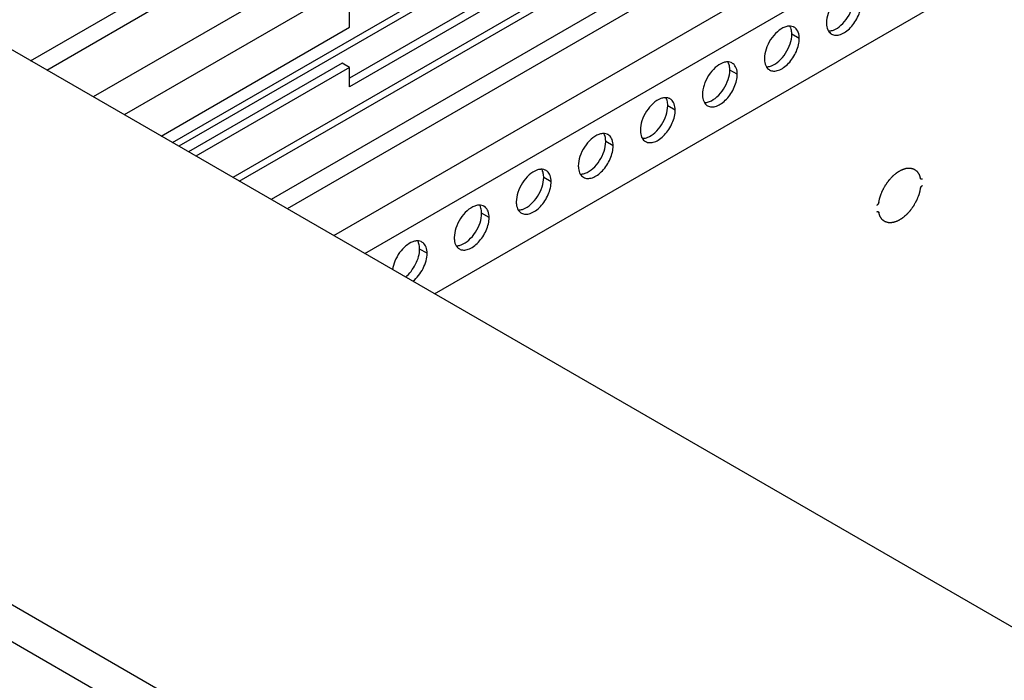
# Model space of a CAD drawing. Header units: inches. Extents: x 6 to 353, y 6 to 228.
# Tile 313 of 372: x 325.69 to 331.3, y 198.69 to 202.46. Entities that reach past the tile are written whole.
import ezdxf

# ---------------------------------------------------------------- set-up
doc = ezdxf.new("R2010")
doc.units = ezdxf.units.IN
doc.header["$LTSCALE"] = 19.946667
doc.header["$MEASUREMENT"] = 0
doc.layers.get('0').update_dxf_attribs({"linetype": 'CONTINUOUS'})
doc.layers.add('03_ALL_AXES', color=7, linetype='CONTINUOUS')

msp = doc.modelspace()

# ---------------------------------------------------------------- linework, layer by layer
at = {"color": 7, "linetype": 'Continuous'}
for p, q in [((331.1885, 204.9467), (326.1119, 202.0158)), ((331.2768, 204.7936), (326.2887, 201.9138)), ((331.2768, 204.0792), (326.9075, 201.5566)), ((326.9441, 201.5354), (331.251, 204.022)), ((325.7548, 202.222), (328.488, 203.8)), ((325.8468, 202.1689), (328.534, 203.7204)), ((333.0143, 194.8657), (317.7125, 203.7001)), ((330.8773, 203.5971), (327.1253, 201.4308)), ((330.9233, 203.5174), (327.2172, 201.3777)), ((327.4823, 201.2246), (331.1885, 203.3644)), ((327.6591, 201.1226), (331.2768, 203.2113)), ((332.0841, 195.1921), (318.4054, 203.0893)), ((326.5632, 201.7553), (328.4715, 202.857)), ((328.534, 202.8508), (326.5999, 201.7341)), ((328.0572, 200.8927), (331.1885, 202.7005)), ((328.4138, 202.6079), (327.5723, 202.1221)), ((328.4562, 202.5834), (327.5723, 202.0731)), ((327.5723, 202.4124), (327.5723, 202.5222)), ((327.5723, 202.1829), (327.5299, 202.2074)), ((327.5723, 202.0731), (327.5723, 202.1829))]:
    msp.add_line(p, q, dxfattribs=at)
for points, knots in [([(330.5889, 201.414), (330.5895, 201.4162), (330.5905, 201.4205), (330.5921, 201.4271), (330.5934, 201.4326), (330.5945, 201.437), (330.5952, 201.4403), (330.5959, 201.443), (330.5964, 201.4449), (330.5966, 201.4459), (330.5967, 201.4464), (330.597, 201.447), (330.5972, 201.4477), (330.5977, 201.4488), (330.5984, 201.4507), (330.5995, 201.4535), (330.6007, 201.4568), (330.6025, 201.4612), (330.6046, 201.4667), (330.6067, 201.4723), (330.6082, 201.4761), (330.609, 201.4781), (330.6094, 201.4792), (330.61, 201.4802), (330.6107, 201.4816), (330.6119, 201.4837), (330.6133, 201.4864), (330.615, 201.4896), (330.6173, 201.4939), (330.6202, 201.4992), (330.6227, 201.504), (330.6245, 201.5072), (330.6252, 201.5086), (330.6257, 201.5096), (330.6262, 201.5105), (330.6267, 201.5112), (330.6274, 201.5122), (330.6282, 201.5134), (330.6296, 201.5154), (330.6314, 201.5178), (330.6334, 201.5208), (330.6362, 201.5247), (330.639, 201.5287), (330.6418, 201.5326), (330.6435, 201.5351), (330.6449, 201.537), (330.6459, 201.5385), (330.6468, 201.5398), (330.6476, 201.5406), (330.6483, 201.5415), (330.6493, 201.5425), (330.6509, 201.5442), (330.6536, 201.5472), (330.6576, 201.5515), (330.6615, 201.5558), (330.6646, 201.5593), (330.6666, 201.5614), (330.6681, 201.5631), (330.6691, 201.5642), (330.6699, 201.5651), (330.6707, 201.5657), (330.6722, 201.5669), (330.6743, 201.5687), (330.6777, 201.5714), (330.6818, 201.5749), (330.686, 201.5784), (330.689, 201.5808), (330.6907, 201.5822), (330.6919, 201.5832), (330.693, 201.5841), (330.6938, 201.5848), (330.6946, 201.5855), (330.6957, 201.5861), (330.6974, 201.5871), (330.6996, 201.5883), (330.703, 201.5903), (330.7073, 201.5928), (330.7116, 201.5953), (330.715, 201.5973), (330.7172, 201.5986), (330.7189, 201.5995), (330.72, 201.6002), (330.7208, 201.6004), (330.7216, 201.6007), (330.7227, 201.6011), (330.724, 201.6015), (330.7256, 201.6021), (330.7286, 201.6031), (330.7319, 201.6042), (330.7353, 201.6053), (330.7378, 201.6062), (330.7403, 201.607), (330.7424, 201.6077), (330.7438, 201.6082), (330.7444, 201.6084), (330.7447, 201.6085), (330.745, 201.6085), (330.7454, 201.6085), (330.7459, 201.6086), (330.7467, 201.6086), (330.7481, 201.6087), (330.7501, 201.6088), (330.7533, 201.609), (330.7565, 201.6092), (330.7597, 201.6094), (330.7621, 201.6096), (330.7641, 201.6097), (330.7657, 201.6098), (330.7667, 201.6099), (330.7675, 201.61), (330.768, 201.61), (330.7684, 201.61), (330.7687, 201.6099), (330.7693, 201.6098), (330.7702, 201.6095), (330.7716, 201.6092), (330.7733, 201.6087), (330.7761, 201.608), (330.7789, 201.6072), (330.7816, 201.6065), (330.7837, 201.606), (330.7855, 201.6055), (330.7868, 201.6051), (330.7877, 201.6049), (330.7884, 201.6047), (330.7888, 201.6046), (330.7891, 201.6044), (330.7894, 201.6042), (330.7899, 201.6039), (330.7906, 201.6034), (330.7918, 201.6025), (330.7932, 201.6015), (330.7955, 201.5999), (330.7978, 201.5983), (330.8001, 201.5967), (330.8018, 201.5954), (330.8033, 201.5944), (330.8043, 201.5937), (330.8048, 201.5933), (330.8053, 201.593), (330.8057, 201.5927), (330.806, 201.5923), (330.8064, 201.5918), (330.807, 201.5909), (330.808, 201.5895), (330.8092, 201.5877), (330.811, 201.5852), (330.8127, 201.5828), (330.8144, 201.5804), (330.8155, 201.5788), (330.8163, 201.5776), (330.817, 201.5767), (330.8175, 201.5759), (330.8179, 201.5753), (330.8182, 201.5749), (330.8184, 201.5746), (330.8186, 201.5742), (330.8188, 201.5735), (330.8193, 201.5721), (330.8199, 201.5702), (330.8207, 201.5678), (330.8218, 201.5646), (330.8231, 201.5606), (330.8247, 201.5558), (330.8258, 201.5526), (330.8263, 201.551)], [0, 0, 0, 0, 0.015625, 0.03125, 0.046875, 0.054688, 0.0625, 0.070312, 0.074219, 0.076172, 0.077148, 0.078125, 0.080078, 0.082031, 0.085938, 0.09375, 0.101562, 0.109375, 0.125, 0.140625, 0.148438, 0.152344, 0.154297, 0.15625, 0.160156, 0.164062, 0.171875, 0.179688, 0.1875, 0.203125, 0.21875, 0.222656, 0.226562, 0.228516, 0.230469, 0.232422, 0.234375, 0.238281, 0.242188, 0.25, 0.257812, 0.265625, 0.28125, 0.289062, 0.296875, 0.300781, 0.304688, 0.308594, 0.310547, 0.3125, 0.316406, 0.320312, 0.328125, 0.34375, 0.359375, 0.367188, 0.375, 0.378906, 0.382812, 0.384766, 0.386719, 0.390625, 0.398438, 0.40625, 0.421875, 0.4375, 0.445312, 0.449219, 0.453125, 0.457031, 0.458984, 0.460938, 0.464844, 0.46875, 0.476562, 0.484375, 0.5, 0.515625, 0.523438, 0.53125, 0.535156, 0.539062, 0.541016, 0.542969, 0.546875, 0.550781, 0.554688, 0.5625, 0.578125, 0.585938, 0.59375, 0.601562, 0.609375, 0.613281, 0.614258, 0.615234, 0.616211, 0.617188, 0.619141, 0.621094, 0.625, 0.632812, 0.640625, 0.65625, 0.664062, 0.671875, 0.679688, 0.683594, 0.6875, 0.689453, 0.691406, 0.692383, 0.693359, 0.695312, 0.699219, 0.703125, 0.710938, 0.71875, 0.734375, 0.742188, 0.75, 0.757812, 0.761719, 0.765625, 0.767578, 0.769531, 0.770508, 0.771484, 0.773438, 0.777344, 0.78125, 0.789062, 0.796875, 0.8125, 0.820312, 0.828125, 0.835938, 0.839844, 0.841797, 0.84375, 0.845703, 0.847656, 0.849609, 0.851562, 0.859375, 0.867188, 0.875, 0.890625, 0.898438, 0.90625, 0.910156, 0.914062, 0.917969, 0.919922, 0.921875, 0.922852, 0.923828, 0.925781, 0.929688, 0.9375, 0.945312, 0.953125, 0.96875, 0.984375, 1, 1, 1, 1]), ([(330.8374, 201.547), (330.8371, 201.5469), (330.8364, 201.5466), (330.8356, 201.5462), (330.8351, 201.546), (330.8348, 201.5459), (330.8343, 201.5458), (330.8336, 201.5457), (330.833, 201.5456), (330.8325, 201.5455), (330.8322, 201.5455), (330.8317, 201.5456), (330.8312, 201.5457), (330.8307, 201.5457), (330.8305, 201.5458), (330.8302, 201.5458), (330.8301, 201.5459), (330.8299, 201.5461), (330.8295, 201.5463), (330.829, 201.5466), (330.8286, 201.5468), (330.8284, 201.5469), (330.8282, 201.5473), (330.8278, 201.5478), (330.8274, 201.5483), (330.8272, 201.5486), (330.827, 201.5489), (330.8269, 201.5494), (330.8266, 201.5501), (330.8264, 201.5507), (330.8263, 201.551)], [0, 0, 0, 0, 0.0625, 0.125, 0.15625, 0.171875, 0.1875, 0.25, 0.3125, 0.328125, 0.34375, 0.375, 0.4375, 0.46875, 0.484375, 0.5, 0.515625, 0.53125, 0.5625, 0.625, 0.65625, 0.671875, 0.6875, 0.75, 0.8125, 0.828125, 0.84375, 0.875, 0.9375, 1, 1, 1, 1]), ([(330.8263, 201.4935), (330.8258, 201.4913), (330.8247, 201.4869), (330.8231, 201.4804), (330.8218, 201.4749), (330.8208, 201.4705), (330.82, 201.4672), (330.8193, 201.4645), (330.8189, 201.4626), (330.8186, 201.4616), (330.8185, 201.4611), (330.8183, 201.4605), (330.818, 201.4598), (330.8176, 201.4587), (330.8168, 201.4568), (330.8158, 201.454), (330.8145, 201.4507), (330.8128, 201.4463), (330.8106, 201.4407), (330.8085, 201.4352), (330.807, 201.4313), (330.8063, 201.4294), (330.8058, 201.4283), (330.8052, 201.4272), (330.8045, 201.4259), (330.8034, 201.4238), (330.802, 201.4211), (330.8002, 201.4179), (330.7979, 201.4136), (330.7951, 201.4083), (330.7925, 201.4034), (330.7908, 201.4002), (330.7901, 201.3989), (330.7895, 201.3978), (330.7891, 201.397), (330.7886, 201.3963), (330.7879, 201.3953), (330.787, 201.3941), (330.7856, 201.3921), (330.7839, 201.3896), (330.7818, 201.3867), (330.779, 201.3827), (330.7763, 201.3788), (330.7735, 201.3749), (330.7718, 201.3724), (330.7704, 201.3704), (330.7693, 201.369), (330.7685, 201.3677), (330.7677, 201.3669), (330.7669, 201.366), (330.7659, 201.365), (330.7643, 201.3632), (330.7616, 201.3602), (330.7577, 201.3559), (330.7538, 201.3517), (330.7506, 201.3482), (330.7487, 201.3461), (330.7471, 201.3444), (330.7461, 201.3433), (330.7454, 201.3424), (330.7445, 201.3418), (330.743, 201.3405), (330.7409, 201.3388), (330.7376, 201.336), (330.7334, 201.3326), (330.7292, 201.3291), (330.7263, 201.3267), (330.7246, 201.3253), (330.7233, 201.3243), (330.7223, 201.3234), (330.7214, 201.3227), (330.7206, 201.322), (330.7195, 201.3214), (330.7178, 201.3204), (330.7157, 201.3191), (330.7122, 201.3171), (330.7079, 201.3147), (330.7036, 201.3122), (330.7002, 201.3102), (330.6981, 201.3089), (330.6964, 201.3079), (330.6953, 201.3073), (330.6944, 201.307), (330.6936, 201.3067), (330.6925, 201.3064), (330.6913, 201.306), (330.6896, 201.3054), (330.6867, 201.3044), (330.6833, 201.3033), (330.6799, 201.3022), (330.6774, 201.3013), (330.6749, 201.3005), (330.6728, 201.2998), (330.6714, 201.2993), (330.6708, 201.2991), (330.6705, 201.299), (330.6702, 201.299), (330.6698, 201.2989), (330.6693, 201.2989), (330.6685, 201.2989), (330.6671, 201.2988), (330.6651, 201.2986), (330.6619, 201.2984), (330.6587, 201.2982), (330.6555, 201.298), (330.6532, 201.2979), (330.6512, 201.2977), (330.6496, 201.2976), (330.6486, 201.2976), (330.6478, 201.2975), (330.6473, 201.2975), (330.6469, 201.2975), (330.6465, 201.2976), (330.6459, 201.2977), (330.6451, 201.298), (330.6437, 201.2983), (330.6419, 201.2988), (330.6392, 201.2995), (330.6364, 201.3002), (330.6336, 201.301), (330.6315, 201.3015), (330.6298, 201.302), (330.6284, 201.3023), (330.6275, 201.3026), (330.6268, 201.3028), (330.6264, 201.3028), (330.6261, 201.3031), (330.6258, 201.3033), (330.6253, 201.3036), (330.6246, 201.3041), (330.6235, 201.3049), (330.622, 201.306), (330.6197, 201.3076), (330.6174, 201.3092), (330.6151, 201.3108), (330.6134, 201.312), (330.612, 201.3131), (330.611, 201.3138), (330.6104, 201.3142), (330.61, 201.3145), (330.6095, 201.3147), (330.6092, 201.3152), (330.6089, 201.3157), (330.6082, 201.3166), (330.6073, 201.318), (330.606, 201.3198), (330.6043, 201.3222), (330.6026, 201.3247), (330.6008, 201.3271), (330.5998, 201.3287), (330.5989, 201.3299), (330.5983, 201.3308), (330.5977, 201.3316), (330.5973, 201.3322), (330.5971, 201.3326), (330.5968, 201.3328), (330.5967, 201.3332), (330.5965, 201.3339), (330.596, 201.3353), (330.5953, 201.3373), (330.5945, 201.3397), (330.5935, 201.3429), (330.5921, 201.3469), (330.5905, 201.3517), (330.5895, 201.3549), (330.5889, 201.3565)], [0, 0, 0, 0, 0.015625, 0.03125, 0.046875, 0.054688, 0.0625, 0.070312, 0.074219, 0.076172, 0.077148, 0.078125, 0.080078, 0.082031, 0.085938, 0.09375, 0.101562, 0.109375, 0.125, 0.140625, 0.148438, 0.152344, 0.154297, 0.15625, 0.160156, 0.164062, 0.171875, 0.179688, 0.1875, 0.203125, 0.21875, 0.222656, 0.226562, 0.228516, 0.230469, 0.232422, 0.234375, 0.238281, 0.242188, 0.25, 0.257812, 0.265625, 0.28125, 0.289062, 0.296875, 0.300781, 0.304688, 0.308594, 0.310547, 0.3125, 0.316406, 0.320312, 0.328125, 0.34375, 0.359375, 0.367188, 0.375, 0.378906, 0.382812, 0.384766, 0.386719, 0.390625, 0.398438, 0.40625, 0.421875, 0.4375, 0.445312, 0.449219, 0.453125, 0.457031, 0.458984, 0.460938, 0.464844, 0.46875, 0.476562, 0.484375, 0.5, 0.515625, 0.523438, 0.53125, 0.535156, 0.539062, 0.541016, 0.542969, 0.546875, 0.550781, 0.554688, 0.5625, 0.578125, 0.585938, 0.59375, 0.601562, 0.609375, 0.613281, 0.614258, 0.615234, 0.616211, 0.617188, 0.619141, 0.621094, 0.625, 0.632812, 0.640625, 0.65625, 0.664062, 0.671875, 0.679688, 0.683594, 0.6875, 0.689453, 0.691406, 0.692383, 0.693359, 0.695312, 0.699219, 0.703125, 0.710938, 0.71875, 0.734375, 0.742188, 0.75, 0.757812, 0.761719, 0.765625, 0.767578, 0.769531, 0.770508, 0.771484, 0.773438, 0.777344, 0.78125, 0.789062, 0.796875, 0.8125, 0.820312, 0.828125, 0.835938, 0.839844, 0.841797, 0.84375, 0.845703, 0.847656, 0.849609, 0.851562, 0.859375, 0.867188, 0.875, 0.890625, 0.898438, 0.90625, 0.910156, 0.914062, 0.917969, 0.919922, 0.921875, 0.922852, 0.923828, 0.925781, 0.929688, 0.9375, 0.945312, 0.953125, 0.96875, 0.984375, 1, 1, 1, 1]), ([(330.8263, 201.4935), (330.8264, 201.4939), (330.8266, 201.4947), (330.8269, 201.4958), (330.827, 201.4966), (330.8274, 201.4974), (330.8278, 201.4984), (330.8282, 201.4995), (330.8285, 201.5003), (330.829, 201.5011), (330.8294, 201.5019), (330.8299, 201.5026), (330.8302, 201.5032), (330.8306, 201.5038), (330.8312, 201.5045), (330.8317, 201.5052), (330.8322, 201.5059), (330.8328, 201.5065), (330.8336, 201.5073), (330.8343, 201.508), (330.835, 201.5086), (330.8356, 201.509), (330.8364, 201.5096), (330.8371, 201.5101), (330.8374, 201.5103)], [0, 0, 0, 0, 0.0625, 0.125, 0.15625, 0.1875, 0.25, 0.3125, 0.34375, 0.375, 0.4375, 0.46875, 0.5, 0.53125, 0.5625, 0.625, 0.65625, 0.6875, 0.75, 0.8125, 0.84375, 0.875, 0.9375, 1, 1, 1, 1]), ([(330.5889, 201.414), (330.5888, 201.4136), (330.5886, 201.4127), (330.5884, 201.4117), (330.5882, 201.4109), (330.5879, 201.4101), (330.5875, 201.409), (330.5871, 201.408), (330.5867, 201.4072), (330.5862, 201.4064), (330.5858, 201.4056), (330.5853, 201.4048), (330.585, 201.4042), (330.5846, 201.4037), (330.5841, 201.403), (330.5835, 201.4023), (330.583, 201.4016), (330.5824, 201.401), (330.5816, 201.4002), (330.5809, 201.3995), (330.5803, 201.3989), (330.5796, 201.3985), (330.5788, 201.3979), (330.5782, 201.3974), (330.5779, 201.3972)], [0, 0, 0, 0, 0.0625, 0.125, 0.15625, 0.1875, 0.25, 0.3125, 0.34375, 0.375, 0.4375, 0.46875, 0.5, 0.53125, 0.5625, 0.625, 0.65625, 0.6875, 0.75, 0.8125, 0.84375, 0.875, 0.9375, 1, 1, 1, 1]), ([(330.5779, 201.3605), (330.5782, 201.3606), (330.5788, 201.3609), (330.5796, 201.3612), (330.5802, 201.3615), (330.5805, 201.3616), (330.5809, 201.3617), (330.5816, 201.3618), (330.5823, 201.3619), (330.5828, 201.362), (330.583, 201.362), (330.5835, 201.3619), (330.584, 201.3618), (330.5845, 201.3617), (330.5848, 201.3617), (330.585, 201.3617), (330.5851, 201.3615), (330.5854, 201.3614), (330.5858, 201.3612), (330.5862, 201.3609), (330.5866, 201.3607), (330.5868, 201.3605), (330.5871, 201.3602), (330.5875, 201.3597), (330.5878, 201.3592), (330.5881, 201.3589), (330.5882, 201.3586), (330.5884, 201.3581), (330.5886, 201.3574), (330.5888, 201.3568), (330.5889, 201.3565)], [0, 0, 0, 0, 0.0625, 0.125, 0.15625, 0.171875, 0.1875, 0.25, 0.3125, 0.328125, 0.34375, 0.375, 0.4375, 0.46875, 0.484375, 0.5, 0.515625, 0.53125, 0.5625, 0.625, 0.65625, 0.671875, 0.6875, 0.75, 0.8125, 0.828125, 0.84375, 0.875, 0.9375, 1, 1, 1, 1])]:
    msp.add_open_spline(points, degree=3, knots=knots, dxfattribs=at)
at = {"layer": '03_ALL_AXES', "color": 7, "linetype": 'Continuous'}
for p, q in [((334.9988, 196.8851), (321.2102, 204.8458)), ((326.4987, 201.7925), (327.5723, 202.4124)), ((330.1359, 202.3484), (330.0935, 202.3729)), ((327.5299, 202.2074), (326.655, 201.7023)), ((327.5723, 202.1829), (326.6974, 201.6778)), ((329.7824, 202.1443), (329.74, 202.1688)), ((329.4288, 201.9402), (329.3864, 201.9647)), ((329.0753, 201.7361), (329.0328, 201.7606)), ((328.7217, 201.5319), (328.6793, 201.5564)), ((328.3682, 201.3278), (328.3257, 201.3523)), ((328.0146, 201.1237), (327.9722, 201.1482))]:
    msp.add_line(p, q, dxfattribs=at)
for centre, radius, start, end in [((330.0811, 202.3608), 0.0585, 84.9317, 89.9013), ((330.0833, 202.3719), 0.0471, 51.4033, 60.0287), ((330.3434, 202.4144), 0.0471, 231.4033, 240.0287), ((329.7275, 202.1567), 0.0585, 84.9317, 89.9013), ((329.7297, 202.1678), 0.0471, 51.4033, 60.0287), ((329.9899, 202.2102), 0.0471, 231.4033, 240.0287), ((329.374, 201.9526), 0.0585, 84.9317, 89.9013), ((329.3762, 201.9637), 0.0471, 51.4033, 60.0287), ((329.6363, 202.0061), 0.0471, 231.4033, 240.0287), ((329.0204, 201.7484), 0.0585, 84.9317, 89.9013), ((329.0226, 201.7595), 0.0471, 51.4033, 60.0287), ((329.2828, 201.802), 0.0471, 231.4033, 240.0287), ((328.6669, 201.5443), 0.0585, 84.9317, 89.9013), ((328.6691, 201.5554), 0.0471, 51.4033, 60.0287), ((328.9292, 201.5979), 0.0471, 231.4033, 240.0287), ((328.3133, 201.3402), 0.0585, 84.9317, 89.9013), ((328.3155, 201.3513), 0.0471, 51.4033, 60.0287), ((328.5757, 201.3938), 0.0471, 231.4033, 240.0287), ((327.9598, 201.1361), 0.0585, 84.9317, 89.9013), ((327.962, 201.1472), 0.0471, 51.4033, 60.0287), ((328.2221, 201.1896), 0.0471, 231.4033, 240.0287)]:
    msp.add_arc(centre, radius, start, end, dxfattribs=at)
for points, knots in [([(330.4074, 202.6181), (330.3915, 202.6122), (330.3605, 202.5912), (330.324, 202.5471), (330.2984, 202.4944), (330.2908, 202.4561), (330.2908, 202.4378)], [0, 0, 0, 0, 0.22565, 0.487907, 0.756853, 1, 1, 1, 1]), ([(330.3199, 202.3735), (330.3269, 202.3695), (330.3445, 202.3649), (330.3729, 202.3706), (330.4019, 202.3865), (330.4297, 202.4111), (330.4543, 202.4425), (330.4736, 202.4782), (330.4861, 202.5153), (330.4895, 202.5406), (330.4895, 202.5526)], [0, 0, 0, 0, 0.086936, 0.18641, 0.303807, 0.437621, 0.582126, 0.729411, 0.871212, 1, 1, 1, 1]), ([(330.3305, 202.3968), (330.3463, 202.4027), (330.3774, 202.4237), (330.4138, 202.4678), (330.4395, 202.5204), (330.4471, 202.5588), (330.4471, 202.5771)], [0, 0, 0, 0, 0.22565, 0.487907, 0.756853, 1, 1, 1, 1]), ([(330.0812, 202.4193), (330.079, 202.4193), (330.0697, 202.4189), (330.0605, 202.4165), (330.0538, 202.414)], [0, 0, 0, 0, 0.235436, 1, 1, 1, 1]), ([(330.0875, 202.4087), (330.0871, 202.4097), (330.0856, 202.4135), (330.0837, 202.4172), (330.0821, 202.4198)], [0, 0, 0, 0, 0.257173, 1, 1, 1, 1]), ([(330.1068, 202.4128), (330.1053, 202.4136), (330.0988, 202.4169), (330.0917, 202.4186), (330.0863, 202.4191)], [0, 0, 0, 0, 0.245653, 1, 1, 1, 1]), ([(330.2908, 202.4378), (330.2908, 202.4334), (330.2916, 202.4173), (330.2961, 202.401), (330.3022, 202.391)], [0, 0, 0, 0, 0.276625, 1, 1, 1, 1]), ([(330.0538, 202.414), (330.038, 202.4081), (330.0069, 202.387), (329.9705, 202.343), (329.9448, 202.2903), (329.9372, 202.2519), (329.9372, 202.2337)], [0, 0, 0, 0, 0.22565, 0.487907, 0.756853, 1, 1, 1, 1]), ([(329.9769, 202.1926), (329.9927, 202.1986), (330.0238, 202.2196), (330.0603, 202.2637), (330.0859, 202.3163), (330.0935, 202.3547), (330.0935, 202.3729)], [0, 0, 0, 0, 0.22565, 0.487907, 0.756853, 1, 1, 1, 1]), ([(330.0935, 202.3729), (330.0935, 202.3762), (330.093, 202.3883), (330.0907, 202.4004), (330.0875, 202.4087)], [0, 0, 0, 0, 0.268124, 1, 1, 1, 1]), ([(330.1359, 202.3484), (330.1359, 202.3605), (330.1332, 202.3829), (330.1205, 202.4025), (330.1127, 202.4088)], [0, 0, 0, 0, 0.547342, 1, 1, 1, 1]), ([(330.3022, 202.391), (330.303, 202.3897), (330.3064, 202.3847), (330.3106, 202.3803), (330.314, 202.3775)], [0, 0, 0, 0, 0.258072, 1, 1, 1, 1]), ([(330.3031, 202.3914), (330.3053, 202.3914), (330.3146, 202.3919), (330.3238, 202.3943), (330.3305, 202.3968)], [0, 0, 0, 0, 0.235436, 1, 1, 1, 1]), ([(329.9663, 202.1694), (329.9734, 202.1654), (329.991, 202.1608), (330.0194, 202.1665), (330.0484, 202.1823), (330.0762, 202.207), (330.1007, 202.2384), (330.12, 202.2741), (330.1326, 202.3112), (330.1359, 202.3364), (330.1359, 202.3484)], [0, 0, 0, 0, 0.086936, 0.18641, 0.303807, 0.437621, 0.582126, 0.729411, 0.871212, 1, 1, 1, 1]), ([(329.7003, 202.2099), (329.6844, 202.204), (329.6534, 202.1829), (329.6169, 202.1388), (329.5913, 202.0862), (329.5837, 202.0478), (329.5837, 202.0296)], [0, 0, 0, 0, 0.22565, 0.487907, 0.756853, 1, 1, 1, 1]), ([(329.7276, 202.2152), (329.7254, 202.2152), (329.7161, 202.2147), (329.707, 202.2124), (329.7003, 202.2099)], [0, 0, 0, 0, 0.235436, 1, 1, 1, 1]), ([(329.734, 202.2046), (329.7336, 202.2056), (329.732, 202.2094), (329.7301, 202.213), (329.7285, 202.2156)], [0, 0, 0, 0, 0.257173, 1, 1, 1, 1]), ([(329.7533, 202.2086), (329.7517, 202.2095), (329.7453, 202.2128), (329.7381, 202.2145), (329.7327, 202.215)], [0, 0, 0, 0, 0.245653, 1, 1, 1, 1]), ([(329.74, 202.1688), (329.74, 202.1721), (329.7395, 202.1842), (329.7371, 202.1963), (329.734, 202.2046)], [0, 0, 0, 0, 0.268124, 1, 1, 1, 1]), ([(329.7824, 202.1443), (329.7824, 202.1564), (329.7796, 202.1788), (329.767, 202.1984), (329.7591, 202.2046)], [0, 0, 0, 0, 0.547342, 1, 1, 1, 1]), ([(329.9372, 202.2337), (329.9372, 202.2292), (329.9381, 202.2131), (329.9425, 202.1968), (329.9487, 202.1869)], [0, 0, 0, 0, 0.276625, 1, 1, 1, 1]), ([(329.9496, 202.1873), (329.9517, 202.1873), (329.9611, 202.1878), (329.9702, 202.1901), (329.9769, 202.1926)], [0, 0, 0, 0, 0.235436, 1, 1, 1, 1]), ([(329.6128, 201.9653), (329.6198, 201.9612), (329.6374, 201.9567), (329.6658, 201.9624), (329.6948, 201.9782), (329.7226, 202.0028), (329.7471, 202.0343), (329.7665, 202.07), (329.779, 202.1071), (329.7824, 202.1323), (329.7824, 202.1443)], [0, 0, 0, 0, 0.086936, 0.18641, 0.303807, 0.437621, 0.582126, 0.729411, 0.871212, 1, 1, 1, 1]), ([(329.6234, 201.9885), (329.6392, 201.9944), (329.6703, 202.0155), (329.7067, 202.0596), (329.7324, 202.1122), (329.74, 202.1506), (329.74, 202.1688)], [0, 0, 0, 0, 0.22565, 0.487907, 0.756853, 1, 1, 1, 1]), ([(329.9487, 202.1869), (329.9495, 202.1856), (329.9528, 202.1806), (329.957, 202.1762), (329.9605, 202.1734)], [0, 0, 0, 0, 0.258072, 1, 1, 1, 1]), ([(329.5837, 202.0296), (329.5837, 202.0251), (329.5845, 202.009), (329.589, 201.9927), (329.5951, 201.9828)], [0, 0, 0, 0, 0.276625, 1, 1, 1, 1]), ([(329.3467, 202.0058), (329.3309, 201.9999), (329.2998, 201.9788), (329.2633, 201.9347), (329.2377, 201.8821), (329.2301, 201.8437), (329.2301, 201.8255)], [0, 0, 0, 0, 0.22565, 0.487907, 0.756853, 1, 1, 1, 1]), ([(329.3741, 202.0111), (329.3719, 202.0111), (329.3626, 202.0106), (329.3534, 202.0083), (329.3467, 202.0058)], [0, 0, 0, 0, 0.235436, 1, 1, 1, 1]), ([(329.3804, 202.0005), (329.38, 202.0015), (329.3785, 202.0053), (329.3766, 202.0089), (329.375, 202.0115)], [0, 0, 0, 0, 0.257173, 1, 1, 1, 1]), ([(329.3997, 202.0045), (329.3982, 202.0054), (329.3917, 202.0086), (329.3846, 202.0104), (329.3791, 202.0109)], [0, 0, 0, 0, 0.245653, 1, 1, 1, 1]), ([(329.3864, 201.9647), (329.3864, 201.9679), (329.3859, 201.9801), (329.3836, 201.9922), (329.3804, 202.0005)], [0, 0, 0, 0, 0.268124, 1, 1, 1, 1]), ([(329.4288, 201.9402), (329.4288, 201.9523), (329.4261, 201.9747), (329.4134, 201.9943), (329.4056, 202.0005)], [0, 0, 0, 0, 0.547342, 1, 1, 1, 1]), ([(329.5951, 201.9828), (329.5959, 201.9815), (329.5993, 201.9765), (329.6034, 201.9721), (329.6069, 201.9693)], [0, 0, 0, 0, 0.258072, 1, 1, 1, 1]), ([(329.596, 201.9832), (329.5982, 201.9832), (329.6075, 201.9837), (329.6167, 201.986), (329.6234, 201.9885)], [0, 0, 0, 0, 0.235436, 1, 1, 1, 1]), ([(329.2592, 201.7612), (329.2663, 201.7571), (329.2839, 201.7526), (329.3123, 201.7583), (329.3413, 201.7741), (329.3691, 201.7987), (329.3936, 201.8301), (329.4129, 201.8659), (329.4255, 201.9029), (329.4288, 201.9282), (329.4288, 201.9402)], [0, 0, 0, 0, 0.086936, 0.18641, 0.303807, 0.437621, 0.582126, 0.729411, 0.871212, 1, 1, 1, 1]), ([(329.2698, 201.7844), (329.2856, 201.7903), (329.3167, 201.8114), (329.3532, 201.8555), (329.3788, 201.9081), (329.3864, 201.9465), (329.3864, 201.9647)], [0, 0, 0, 0, 0.22565, 0.487907, 0.756853, 1, 1, 1, 1]), ([(328.9932, 201.8016), (328.9773, 201.7957), (328.9463, 201.7747), (328.9098, 201.7306), (328.8842, 201.678), (328.8766, 201.6396), (328.8766, 201.6214)], [0, 0, 0, 0, 0.22565, 0.487907, 0.756853, 1, 1, 1, 1]), ([(329.0205, 201.807), (329.0183, 201.807), (329.009, 201.8065), (328.9998, 201.8041), (328.9932, 201.8016)], [0, 0, 0, 0, 0.235436, 1, 1, 1, 1]), ([(329.0269, 201.7963), (329.0265, 201.7973), (329.0249, 201.8011), (329.023, 201.8048), (329.0214, 201.8074)], [0, 0, 0, 0, 0.257173, 1, 1, 1, 1]), ([(329.0462, 201.8004), (329.0446, 201.8013), (329.0382, 201.8045), (329.031, 201.8063), (329.0256, 201.8067)], [0, 0, 0, 0, 0.245653, 1, 1, 1, 1]), ([(329.2301, 201.8255), (329.2301, 201.821), (329.2309, 201.8049), (329.2354, 201.7886), (329.2416, 201.7787)], [0, 0, 0, 0, 0.276625, 1, 1, 1, 1]), ([(328.9162, 201.5803), (328.9321, 201.5862), (328.9632, 201.6073), (328.9996, 201.6513), (329.0253, 201.704), (329.0328, 201.7423), (329.0328, 201.7606)], [0, 0, 0, 0, 0.22565, 0.487907, 0.756853, 1, 1, 1, 1]), ([(329.0328, 201.7606), (329.0328, 201.7638), (329.0324, 201.7759), (329.03, 201.7881), (329.0269, 201.7963)], [0, 0, 0, 0, 0.268124, 1, 1, 1, 1]), ([(329.0753, 201.7361), (329.0753, 201.7482), (329.0725, 201.7706), (329.0598, 201.7902), (329.052, 201.7964)], [0, 0, 0, 0, 0.547342, 1, 1, 1, 1]), ([(329.2416, 201.7787), (329.2424, 201.7773), (329.2457, 201.7724), (329.2499, 201.7679), (329.2534, 201.7652)], [0, 0, 0, 0, 0.258072, 1, 1, 1, 1]), ([(329.2425, 201.7791), (329.2446, 201.7791), (329.254, 201.7795), (329.2631, 201.7819), (329.2698, 201.7844)], [0, 0, 0, 0, 0.235436, 1, 1, 1, 1]), ([(328.9057, 201.557), (328.9127, 201.553), (328.9303, 201.5484), (328.9587, 201.5541), (328.9877, 201.57), (329.0155, 201.5946), (329.04, 201.626), (329.0594, 201.6617), (329.0719, 201.6988), (329.0753, 201.7241), (329.0753, 201.7361)], [0, 0, 0, 0, 0.086936, 0.18641, 0.303807, 0.437621, 0.582126, 0.729411, 0.871212, 1, 1, 1, 1]), ([(328.6396, 201.5975), (328.6238, 201.5916), (328.5927, 201.5705), (328.5562, 201.5265), (328.5306, 201.4738), (328.523, 201.4355), (328.523, 201.4172)], [0, 0, 0, 0, 0.22565, 0.487907, 0.756853, 1, 1, 1, 1]), ([(328.667, 201.6028), (328.6648, 201.6029), (328.6555, 201.6024), (328.6463, 201.6), (328.6396, 201.5975)], [0, 0, 0, 0, 0.235436, 1, 1, 1, 1]), ([(328.6733, 201.5922), (328.6729, 201.5932), (328.6714, 201.597), (328.6695, 201.6007), (328.6679, 201.6033)], [0, 0, 0, 0, 0.257173, 1, 1, 1, 1]), ([(328.6926, 201.5963), (328.6911, 201.5971), (328.6846, 201.6004), (328.6775, 201.6021), (328.672, 201.6026)], [0, 0, 0, 0, 0.245653, 1, 1, 1, 1]), ([(328.6793, 201.5564), (328.6793, 201.5597), (328.6788, 201.5718), (328.6765, 201.5839), (328.6733, 201.5922)], [0, 0, 0, 0, 0.268124, 1, 1, 1, 1]), ([(328.7217, 201.5319), (328.7217, 201.544), (328.719, 201.5665), (328.7063, 201.586), (328.6985, 201.5923)], [0, 0, 0, 0, 0.547342, 1, 1, 1, 1]), ([(328.8766, 201.6214), (328.8766, 201.6169), (328.8774, 201.6008), (328.8819, 201.5845), (328.888, 201.5745)], [0, 0, 0, 0, 0.276625, 1, 1, 1, 1]), ([(328.888, 201.5745), (328.8888, 201.5732), (328.8922, 201.5682), (328.8963, 201.5638), (328.8998, 201.561)], [0, 0, 0, 0, 0.258072, 1, 1, 1, 1]), ([(328.8889, 201.575), (328.8911, 201.5749), (328.9004, 201.5754), (328.9096, 201.5778), (328.9162, 201.5803)], [0, 0, 0, 0, 0.235436, 1, 1, 1, 1]), ([(328.5521, 201.3529), (328.5591, 201.3489), (328.5768, 201.3443), (328.6052, 201.35), (328.6342, 201.3659), (328.662, 201.3905), (328.6865, 201.4219), (328.7058, 201.4576), (328.7184, 201.4947), (328.7217, 201.5199), (328.7217, 201.5319)], [0, 0, 0, 0, 0.086936, 0.18641, 0.303807, 0.437621, 0.582126, 0.729411, 0.871212, 1, 1, 1, 1]), ([(328.5627, 201.3761), (328.5785, 201.3821), (328.6096, 201.4031), (328.6461, 201.4472), (328.6717, 201.4998), (328.6793, 201.5382), (328.6793, 201.5564)], [0, 0, 0, 0, 0.22565, 0.487907, 0.756853, 1, 1, 1, 1]), ([(328.523, 201.4172), (328.523, 201.4128), (328.5238, 201.3966), (328.5283, 201.3804), (328.5345, 201.3704)], [0, 0, 0, 0, 0.276625, 1, 1, 1, 1]), ([(328.2861, 201.3934), (328.2702, 201.3875), (328.2392, 201.3664), (328.2027, 201.3223), (328.1771, 201.2697), (328.1695, 201.2313), (328.1695, 201.2131)], [0, 0, 0, 0, 0.22565, 0.487907, 0.756853, 1, 1, 1, 1]), ([(328.2091, 201.172), (328.225, 201.1779), (328.2561, 201.199), (328.2925, 201.2431), (328.3182, 201.2957), (328.3257, 201.3341), (328.3257, 201.3523)], [0, 0, 0, 0, 0.22565, 0.487907, 0.756853, 1, 1, 1, 1]), ([(328.3134, 201.3987), (328.3112, 201.3987), (328.3019, 201.3983), (328.2927, 201.3959), (328.2861, 201.3934)], [0, 0, 0, 0, 0.235436, 1, 1, 1, 1]), ([(328.3198, 201.3881), (328.3194, 201.3891), (328.3178, 201.3929), (328.3159, 201.3966), (328.3143, 201.3991)], [0, 0, 0, 0, 0.257173, 1, 1, 1, 1]), ([(328.3391, 201.3921), (328.3375, 201.393), (328.3311, 201.3963), (328.3239, 201.398), (328.3185, 201.3985)], [0, 0, 0, 0, 0.245653, 1, 1, 1, 1]), ([(328.3257, 201.3523), (328.3257, 201.3556), (328.3253, 201.3677), (328.3229, 201.3798), (328.3198, 201.3881)], [0, 0, 0, 0, 0.268124, 1, 1, 1, 1]), ([(328.3682, 201.3278), (328.3682, 201.3399), (328.3654, 201.3623), (328.3527, 201.3819), (328.3449, 201.3881)], [0, 0, 0, 0, 0.547342, 1, 1, 1, 1]), ([(328.5345, 201.3704), (328.5353, 201.3691), (328.5386, 201.3641), (328.5428, 201.3597), (328.5463, 201.3569)], [0, 0, 0, 0, 0.258072, 1, 1, 1, 1]), ([(328.5353, 201.3708), (328.5375, 201.3708), (328.5469, 201.3713), (328.556, 201.3737), (328.5627, 201.3761)], [0, 0, 0, 0, 0.235436, 1, 1, 1, 1]), ([(328.1986, 201.1488), (328.2056, 201.1447), (328.2232, 201.1402), (328.2516, 201.1459), (328.2806, 201.1617), (328.3084, 201.1864), (328.3329, 201.2178), (328.3523, 201.2535), (328.3648, 201.2906), (328.3682, 201.3158), (328.3682, 201.3278)], [0, 0, 0, 0, 0.086936, 0.18641, 0.303807, 0.437621, 0.582126, 0.729411, 0.871212, 1, 1, 1, 1]), ([(327.9325, 201.1893), (327.9184, 201.184), (327.8904, 201.166), (327.8562, 201.1279), (327.83, 201.0814), (327.8198, 201.0469), (327.8174, 201.0298)], [0, 0, 0, 0, 0.221548, 0.477956, 0.746308, 1, 1, 1, 1]), ([(327.9599, 201.1946), (327.9577, 201.1946), (327.9484, 201.1941), (327.9392, 201.1918), (327.9325, 201.1893)], [0, 0, 0, 0, 0.235436, 1, 1, 1, 1]), ([(327.9662, 201.184), (327.9658, 201.185), (327.9643, 201.1888), (327.9624, 201.1924), (327.9608, 201.195)], [0, 0, 0, 0, 0.257173, 1, 1, 1, 1]), ([(327.9855, 201.188), (327.984, 201.1889), (327.9775, 201.1922), (327.9704, 201.1939), (327.9649, 201.1944)], [0, 0, 0, 0, 0.245653, 1, 1, 1, 1]), ([(327.9722, 201.1482), (327.9722, 201.1515), (327.9717, 201.1636), (327.9694, 201.1757), (327.9662, 201.184)], [0, 0, 0, 0, 0.268124, 1, 1, 1, 1]), ([(328.0146, 201.1237), (328.0146, 201.1358), (328.0119, 201.1582), (327.9992, 201.1778), (327.9914, 201.184)], [0, 0, 0, 0, 0.547342, 1, 1, 1, 1]), ([(328.1695, 201.2131), (328.1695, 201.2086), (328.1703, 201.1925), (328.1747, 201.1762), (328.1809, 201.1663)], [0, 0, 0, 0, 0.276625, 1, 1, 1, 1]), ([(327.891, 200.9886), (327.9029, 200.998), (327.925, 201.0207), (327.9505, 201.0606), (327.9675, 201.1039), (327.9722, 201.1339), (327.9722, 201.1482)], [0, 0, 0, 0, 0.247675, 0.510352, 0.767508, 1, 1, 1, 1]), ([(327.9334, 200.9641), (327.9454, 200.9735), (327.9674, 200.9962), (327.9929, 201.0361), (328.0099, 201.0794), (328.0146, 201.1094), (328.0146, 201.1237)], [0, 0, 0, 0, 0.247675, 0.510352, 0.767508, 1, 1, 1, 1]), ([(328.1809, 201.1663), (328.1817, 201.165), (328.1851, 201.16), (328.1892, 201.1556), (328.1927, 201.1528)], [0, 0, 0, 0, 0.258072, 1, 1, 1, 1]), ([(328.1818, 201.1667), (328.184, 201.1667), (328.1933, 201.1672), (328.2025, 201.1695), (328.2091, 201.172)], [0, 0, 0, 0, 0.235436, 1, 1, 1, 1])]:
    msp.add_open_spline(points, degree=3, knots=knots, dxfattribs=at)

doc.saveas('drawing.dxf')
